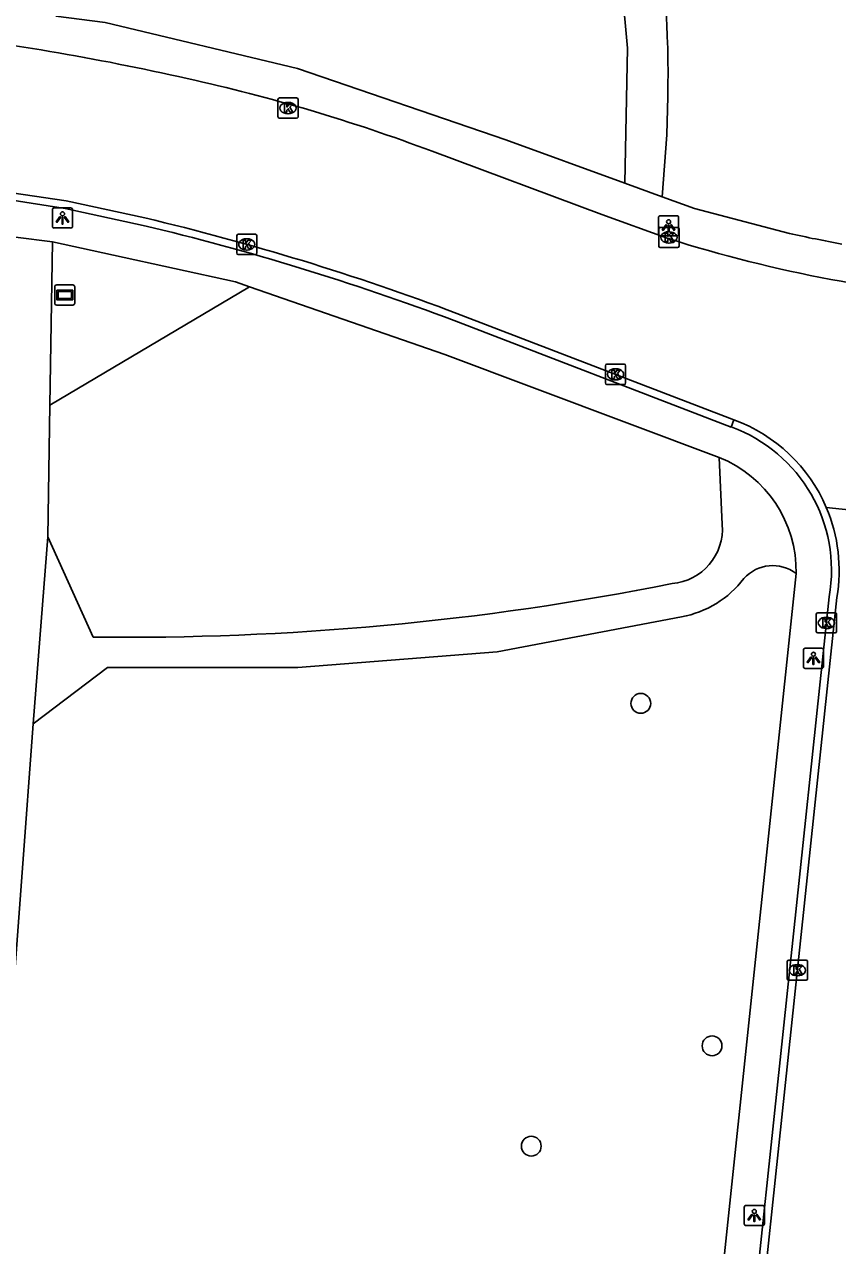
# Model space of a CAD drawing. Extents: x 162157 to 163165, y 378998 to 380775.
# Drawn here: x 162255 to 162295.3, y 380586.6 to 380647 of the extents above; entities that cross this region are included whole.
import ezdxf

# ---------------------------------------------------------------- set-up
doc = ezdxf.new("R2010")
doc.units = 0
for name, color, linetype in [('IMGEO_Boom', 7, 'Continuous'), ('IMGEO_Gemengd_bos', 7, 'Continuous'), ('IMGEO_Kolk', 7, 'Continuous'), ('IMGEO_Lichtpunt', 7, 'Continuous'), ('IMGEO_Rijbaan_lokaal_gesloten', 7, 'Continuous'), ('IMGEO_Rijbaan_lokaal_open', 7, 'Continuous'), ('IMGEO_Verklikker', 7, 'Continuous'), ('IMGEO_Voetpad_halfverhard', 7, 'Continuous'), ('IMGEO_Voetpad_open', 7, 'Continuous')]:
    doc.layers.add(name, color=color, linetype=linetype)

msp = doc.modelspace()

# ---------------------------------------------------------------- linework, layer by layer
at = {"layer": 'IMGEO_Boom'}
for centre in [(162285.532, 380613.387), (162289.058, 380596.455), (162280.113, 380591.494)]:
    msp.add_circle(centre, 0.489, dxfattribs=at)
at = {"layer": 'IMGEO_Gemengd_bos'}
msp.add_lwpolyline([(162256.302, 380628.128), (162266.173, 380633.985)], dxfattribs=at)
at = {"layer": 'IMGEO_Kolk'}
for p, q in [((162267.579, 380642.392), (162267.579, 380643.244)), ((162267.654, 380643.318), (162268.506, 380643.318)), ((162268.067, 380643.098), (162268.092, 380643.098)), ((162268.58, 380643.244), (162268.58, 380642.392)), ((162268.09, 380642.538), (162268.065, 380642.538)), ((162268.506, 380642.318), (162267.654, 380642.318)), ((162286.496, 380636.92), (162287.348, 380636.92)), ((162265.539, 380635.652), (162265.539, 380636.504)), ((162265.614, 380636.578), (162266.466, 380636.578)), ((162266.027, 380636.358), (162266.052, 380636.358)), ((162266.54, 380636.504), (162266.54, 380635.652)), ((162286.421, 380635.994), (162286.421, 380636.846)), ((162286.909, 380636.7), (162286.934, 380636.7)), ((162287.422, 380636.846), (162287.422, 380635.994)), ((162266.05, 380635.798), (162266.025, 380635.798)), ((162287.348, 380635.92), (162286.496, 380635.92)), ((162286.932, 380636.14), (162286.907, 380636.14)), ((162266.466, 380635.578), (162265.614, 380635.578)), ((162283.781, 380629.227), (162283.781, 380630.079)), ((162283.856, 380630.153), (162284.708, 380630.153)), ((162284.269, 380629.933), (162284.294, 380629.933)), ((162284.782, 380630.079), (162284.782, 380629.227)), ((162284.708, 380629.153), (162283.856, 380629.153)), ((162284.292, 380629.373), (162284.267, 380629.373)), ((162294.214, 380616.94), (162294.214, 380617.792)), ((162294.289, 380617.866), (162295.141, 380617.866)), ((162294.702, 380617.646), (162294.727, 380617.646)), ((162295.215, 380617.792), (162295.215, 380616.94)), ((162294.725, 380617.086), (162294.7, 380617.086)), ((162295.141, 380616.866), (162294.289, 380616.866)), ((162292.853, 380600.696), (162293.705, 380600.696)), ((162292.778, 380599.77), (162292.778, 380600.622)), ((162293.266, 380600.476), (162293.291, 380600.476)), ((162293.779, 380600.622), (162293.779, 380599.77)), ((162293.705, 380599.696), (162292.853, 380599.696)), ((162293.289, 380599.916), (162293.264, 380599.916))]:
    msp.add_line(p, q, dxfattribs=at)
for points in [[(162267.579, 380642.392), (162267.579, 380643.244)], [(162267.654, 380643.318), (162268.506, 380643.318)], [(162267.9, 380643.018), (162268.023, 380643.018), (162268.023, 380642.867), (162268.153, 380643.018), (162268.317, 380643.018), (162268.171, 380642.867), (162268.324, 380642.618), (162268.172, 380642.618), (162268.087, 380642.782), (162268.023, 380642.715), (162268.023, 380642.618), (162267.9, 380642.618), (162267.9, 380643.018)], [(162268.58, 380643.244), (162268.58, 380642.392)], [(162268.506, 380642.318), (162267.654, 380642.318)], [(162286.496, 380636.92), (162287.348, 380636.92)], [(162265.539, 380635.652), (162265.539, 380636.504)], [(162265.614, 380636.578), (162266.466, 380636.578)], [(162266.54, 380636.504), (162266.54, 380635.652)], [(162286.421, 380635.994), (162286.421, 380636.846)], [(162286.742, 380636.62), (162286.865, 380636.62), (162286.865, 380636.469), (162286.995, 380636.62), (162287.159, 380636.62), (162287.013, 380636.469), (162287.166, 380636.22), (162287.014, 380636.22), (162286.929, 380636.384), (162286.865, 380636.317), (162286.865, 380636.22), (162286.742, 380636.22), (162286.742, 380636.62)], [(162287.422, 380636.846), (162287.422, 380635.994)], [(162265.86, 380636.278), (162265.983, 380636.278), (162265.983, 380636.127), (162266.113, 380636.278), (162266.277, 380636.278), (162266.131, 380636.127), (162266.284, 380635.878), (162266.132, 380635.878), (162266.047, 380636.042), (162265.983, 380635.975), (162265.983, 380635.878), (162265.86, 380635.878), (162265.86, 380636.278)], [(162287.348, 380635.92), (162286.496, 380635.92)], [(162266.466, 380635.578), (162265.614, 380635.578)], [(162283.781, 380629.227), (162283.781, 380630.079)], [(162283.856, 380630.153), (162284.708, 380630.153)], [(162284.102, 380629.853), (162284.225, 380629.853), (162284.225, 380629.702), (162284.355, 380629.853), (162284.519, 380629.853), (162284.373, 380629.702), (162284.526, 380629.453), (162284.374, 380629.453), (162284.289, 380629.617), (162284.225, 380629.55), (162284.225, 380629.453), (162284.102, 380629.453), (162284.102, 380629.853)], [(162284.782, 380630.079), (162284.782, 380629.227)], [(162284.708, 380629.153), (162283.856, 380629.153)], [(162294.214, 380616.94), (162294.214, 380617.792)], [(162294.289, 380617.866), (162295.141, 380617.866)], [(162295.215, 380617.792), (162295.215, 380616.94)], [(162294.535, 380617.566), (162294.658, 380617.566), (162294.658, 380617.415), (162294.788, 380617.566), (162294.952, 380617.566), (162294.806, 380617.415), (162294.959, 380617.166), (162294.807, 380617.166), (162294.722, 380617.33), (162294.658, 380617.263), (162294.658, 380617.166), (162294.535, 380617.166), (162294.535, 380617.566)], [(162295.141, 380616.866), (162294.289, 380616.866)], [(162292.853, 380600.696), (162293.705, 380600.696)], [(162292.778, 380599.77), (162292.778, 380600.622)], [(162293.099, 380600.396), (162293.222, 380600.396), (162293.222, 380600.245), (162293.352, 380600.396), (162293.516, 380600.396), (162293.37, 380600.245), (162293.523, 380599.996), (162293.371, 380599.996), (162293.286, 380600.16), (162293.222, 380600.093), (162293.222, 380599.996), (162293.099, 380599.996), (162293.099, 380600.396)], [(162293.779, 380600.622), (162293.779, 380599.77)], [(162293.705, 380599.696), (162292.853, 380599.696)]]:
    msp.add_lwpolyline(points, dxfattribs=at)
for centre, start, end in [((162267.656, 380643.242), 91.55205, 178.44795), ((162267.656, 380643.242), 91.55205, 178.44795), ((162268.504, 380643.242), 1.55205, 88.44795), ((162268.504, 380643.242), 1.55205, 88.44795), ((162267.656, 380642.394), 181.55205, 268.44795), ((162267.656, 380642.394), 181.55205, 268.44795), ((162268.504, 380642.394), 271.55205, 358.44795), ((162268.504, 380642.394), 271.55205, 358.44795), ((162286.498, 380636.844), 91.55205, 178.44795), ((162286.498, 380636.844), 91.55205, 178.44795), ((162287.346, 380636.844), 1.55205, 88.44795), ((162287.346, 380636.844), 1.55205, 88.44795), ((162265.616, 380636.502), 91.55205, 178.44795), ((162265.616, 380636.502), 91.55205, 178.44795), ((162266.464, 380636.502), 1.55205, 88.44795), ((162266.464, 380636.502), 1.55205, 88.44795), ((162286.498, 380635.996), 181.55205, 268.44795), ((162286.498, 380635.996), 181.55205, 268.44795), ((162287.346, 380635.996), 271.55205, 358.44795), ((162287.346, 380635.996), 271.55205, 358.44795), ((162265.616, 380635.654), 181.55205, 268.44795), ((162265.616, 380635.654), 181.55205, 268.44795), ((162266.464, 380635.654), 271.55205, 358.44795), ((162266.464, 380635.654), 271.55205, 358.44795), ((162283.858, 380630.077), 91.55205, 178.44795), ((162283.858, 380630.077), 91.55205, 178.44795), ((162284.706, 380630.077), 1.55205, 88.44795), ((162284.706, 380630.077), 1.55205, 88.44795), ((162283.858, 380629.229), 181.55205, 268.44795), ((162283.858, 380629.229), 181.55205, 268.44795), ((162284.706, 380629.229), 271.55205, 358.44795), ((162284.706, 380629.229), 271.55205, 358.44795), ((162294.291, 380617.79), 91.55205, 178.44795), ((162294.291, 380617.79), 91.55205, 178.44795), ((162295.139, 380617.79), 1.55205, 88.44795), ((162295.139, 380617.79), 1.55205, 88.44795), ((162294.291, 380616.942), 181.55205, 268.44795), ((162294.291, 380616.942), 181.55205, 268.44795), ((162295.139, 380616.942), 271.55205, 358.44795), ((162295.139, 380616.942), 271.55205, 358.44795), ((162292.855, 380600.62), 91.55205, 178.44795), ((162292.855, 380600.62), 91.55205, 178.44795), ((162293.703, 380600.62), 1.55205, 88.44795), ((162293.703, 380600.62), 1.55205, 88.44795), ((162292.855, 380599.772), 181.55205, 268.44795), ((162292.855, 380599.772), 181.55205, 268.44795), ((162293.703, 380599.772), 271.55205, 358.44795), ((162293.703, 380599.772), 271.55205, 358.44795)]:
    msp.add_arc(centre, 0.0765, start, end, dxfattribs=at)
for centre, major_axis, ratio, start_param, end_param in [((162268.066, 380642.818), (-0.387, 0.002), 0.722429, 4.712389, 7.853982), ((162268.091, 380642.818), (-0.39, 0.002), 0.717154, 1.570796, 4.712389), ((162266.026, 380636.078), (-0.387, 0.002), 0.722429, 4.712389, 7.853982), ((162266.051, 380636.078), (-0.39, 0.002), 0.717154, 1.570796, 4.712389), ((162286.908, 380636.42), (-0.387, 0.002), 0.722429, 4.712389, 7.853982), ((162286.933, 380636.42), (-0.39, 0.002), 0.717154, 1.570796, 4.712389), ((162284.268, 380629.653), (-0.387, 0.002), 0.722429, 4.712389, 7.853982), ((162284.293, 380629.653), (-0.39, 0.002), 0.717154, 1.570796, 4.712389), ((162294.701, 380617.366), (-0.387, 0.002), 0.722429, 4.712389, 7.853982), ((162294.726, 380617.366), (-0.39, 0.002), 0.717154, 1.570796, 4.712389), ((162293.265, 380600.196), (-0.387, 0.002), 0.722429, 4.712389, 7.853982), ((162293.29, 380600.196), (-0.39, 0.002), 0.717154, 1.570796, 4.712389)]:
    msp.add_ellipse(centre, major_axis=major_axis, ratio=ratio, start_param=start_param, end_param=end_param, dxfattribs=at)
at = {"layer": 'IMGEO_Lichtpunt'}
for p, q in [((162256.424, 380637.789), (162256.424, 380636.982)), ((162256.424, 380637.789), (162256.424, 380636.982)), ((162257.326, 380637.884), (162256.518, 380637.884)), ((162257.326, 380637.884), (162256.518, 380637.884)), ((162257.42, 380636.982), (162257.42, 380637.789)), ((162257.42, 380636.982), (162257.42, 380637.789)), ((162287.31, 380637.493), (162286.502, 380637.493)), ((162287.31, 380637.493), (162286.502, 380637.493)), ((162256.518, 380636.888), (162257.326, 380636.888)), ((162256.518, 380636.888), (162257.326, 380636.888)), ((162286.408, 380637.398), (162286.408, 380636.591)), ((162286.408, 380637.398), (162286.408, 380636.591)), ((162287.404, 380636.591), (162287.404, 380637.398)), ((162287.404, 380636.591), (162287.404, 380637.398)), ((162286.502, 380636.497), (162287.31, 380636.497)), ((162286.502, 380636.497), (162287.31, 380636.497)), ((162293.574, 380616.018), (162293.574, 380615.211)), ((162293.574, 380616.018), (162293.574, 380615.211)), ((162294.476, 380616.113), (162293.668, 380616.113)), ((162294.476, 380616.113), (162293.668, 380616.113)), ((162294.57, 380615.211), (162294.57, 380616.018)), ((162294.57, 380615.211), (162294.57, 380616.018)), ((162293.668, 380615.117), (162294.476, 380615.117)), ((162293.668, 380615.117), (162294.476, 380615.117)), ((162290.648, 380588.47), (162290.648, 380587.663)), ((162290.648, 380588.47), (162290.648, 380587.663)), ((162291.55, 380588.565), (162290.742, 380588.565)), ((162291.55, 380588.565), (162290.742, 380588.565)), ((162291.644, 380587.663), (162291.644, 380588.47)), ((162291.644, 380587.663), (162291.644, 380588.47)), ((162290.742, 380587.569), (162291.55, 380587.569)), ((162290.742, 380587.569), (162291.55, 380587.569))]:
    msp.add_line(p, q, dxfattribs=at)
for points in [[(162256.798, 380637.453), (162256.837, 380637.425), (162256.649, 380637.163), (162256.611, 380637.19), (162256.798, 380637.453)], [(162256.9, 380637.405), (162256.947, 380637.405), (162256.947, 380637.083), (162256.9, 380637.083), (162256.9, 380637.405)], [(162257.01, 380637.425), (162257.048, 380637.452), (162257.235, 380637.19), (162257.196, 380637.162), (162257.01, 380637.425)], [(162286.782, 380637.062), (162286.821, 380637.034), (162286.633, 380636.772), (162286.595, 380636.799), (162286.782, 380637.062)], [(162286.884, 380637.014), (162286.931, 380637.014), (162286.931, 380636.692), (162286.884, 380636.692), (162286.884, 380637.014)], [(162286.994, 380637.034), (162287.032, 380637.061), (162287.219, 380636.799), (162287.18, 380636.771), (162286.994, 380637.034)], [(162293.948, 380615.682), (162293.987, 380615.654), (162293.799, 380615.392), (162293.761, 380615.419), (162293.948, 380615.682)], [(162294.05, 380615.634), (162294.097, 380615.634), (162294.097, 380615.312), (162294.05, 380615.312), (162294.05, 380615.634)], [(162294.16, 380615.654), (162294.198, 380615.681), (162294.385, 380615.419), (162294.346, 380615.391), (162294.16, 380615.654)], [(162291.022, 380588.134), (162291.061, 380588.106), (162290.873, 380587.844), (162290.835, 380587.871), (162291.022, 380588.134)], [(162291.124, 380588.086), (162291.171, 380588.086), (162291.171, 380587.764), (162291.124, 380587.764), (162291.124, 380588.086)], [(162291.234, 380588.106), (162291.272, 380588.133), (162291.459, 380587.871), (162291.42, 380587.843), (162291.234, 380588.106)]]:
    msp.add_lwpolyline(points, dxfattribs=at)
for centre in [(162256.923, 380637.587), (162286.907, 380637.196), (162294.073, 380615.816), (162291.147, 380588.268)]:
    msp.add_circle(centre, 0.0994, dxfattribs=at)
for centre, start, end in [((162256.518, 380637.789), 90, 180), ((162256.518, 380637.789), 90, 180), ((162257.326, 380637.789), 0, 90), ((162257.326, 380637.789), 0, 90), ((162286.502, 380637.398), 90, 180), ((162286.502, 380637.398), 90, 180), ((162287.31, 380637.398), 0, 90), ((162287.31, 380637.398), 0, 90), ((162256.518, 380636.982), 180, 270), ((162256.518, 380636.982), 180, 270), ((162257.326, 380636.982), 270, 0), ((162257.326, 380636.982), 270, 360), ((162286.502, 380636.591), 180, 270), ((162286.502, 380636.591), 180, 270), ((162287.31, 380636.591), 270, 0), ((162287.31, 380636.591), 270, 360), ((162293.668, 380616.018), 90, 180), ((162293.668, 380616.018), 90, 180), ((162294.476, 380616.018), 0, 90), ((162294.476, 380616.018), 0, 90), ((162293.668, 380615.211), 180, 270), ((162293.668, 380615.211), 180, 270), ((162294.476, 380615.211), 270, 0), ((162294.476, 380615.211), 270, 360), ((162290.742, 380588.47), 90, 180), ((162290.742, 380588.47), 90, 180), ((162291.55, 380588.47), 0, 90), ((162291.55, 380588.47), 0, 90), ((162290.742, 380587.663), 180, 270), ((162290.742, 380587.663), 180, 270), ((162291.55, 380587.663), 270, 0), ((162291.55, 380587.663), 270, 360)]:
    msp.add_arc(centre, 0.0946, start, end, dxfattribs=at)
at = {"layer": 'IMGEO_Rijbaan_lokaal_gesloten'}
for points in [[(162275.217, 380640.678), (162283.611, 380637.562), (162286.891, 380636.369)], [(162260.996, 380637.386), (162257.097, 380638.228), (162250.257, 380639.232), (162250.218, 380638.918)], [(162290.141, 380627.405), (162276.432, 380632.668)], [(162302.945, 380622.215), (162294.71, 380623.071)], [(162281.641, 380490.186), (162282.669, 380500), (162283.691, 380509.63), (162295.231, 380618.617)]]:
    msp.add_lwpolyline(points, dxfattribs=at)
for centre, radius, start, end in [((162235.77, 380523.71), 123.623, 77.23302, 83.6546), ((162243.954, 380557.561), 88.802, 69.38703, 77.55632), ((162231.738, 380514.052), 126.757, 69.35386, 76.65469), ((162307.22, 380700.224), 67.013, 252.34085, 266.53125), ((162287.412, 380619.953), 7.936, 23.13545, 69.88856), ((162287.419, 380619.961), 7.926, 350.24002, 23.10351)]:
    msp.add_arc(centre, radius, start, end, dxfattribs=at)
at = {"layer": 'IMGEO_Rijbaan_lokaal_open'}
for points in [[(162250.218, 380638.918), (162257.05, 380637.851), (162260.911, 380637.016)], [(162276.296, 380632.313), (162290.007, 380627.049)], [(162290.007, 380627.049), (162290.141, 380627.405)], [(162294.853, 380618.658), (162282.29, 380500), (162281.985, 380496.996)]]:
    msp.add_lwpolyline(points, dxfattribs=at)
for centre, radius, start, end in [((162231.36, 380512.829), 127.655, 69.38951, 76.61503), ((162287.416, 380619.958), 7.55, 350.08746, 69.92743)]:
    msp.add_arc(centre, radius, start, end, dxfattribs=at)
at = {"layer": 'IMGEO_Verklikker'}
for p, q in [((162256.537, 380633.175), (162256.537, 380633.975)), ((162256.537, 380633.975), (162256.537, 380633.175)), ((162256.637, 380634.075), (162257.427, 380634.075)), ((162257.427, 380634.075), (162256.637, 380634.075)), ((162257.527, 380633.975), (162257.527, 380633.175)), ((162257.527, 380633.175), (162257.527, 380633.975)), ((162257.427, 380633.075), (162256.637, 380633.075)), ((162256.637, 380633.075), (162257.427, 380633.075))]:
    msp.add_line(p, q, dxfattribs=at)
for points in [[(162256.638, 380633.807), (162257.426, 380633.807), (162257.426, 380633.343), (162256.638, 380633.343), (162256.638, 380633.807)], [(162256.703, 380633.742), (162256.703, 380633.408), (162257.361, 380633.408), (162257.361, 380633.742), (162256.703, 380633.742)]]:
    msp.add_lwpolyline(points, dxfattribs=at)
for centre, start, end in [((162256.637, 380633.975), 90, 180), ((162256.637, 380633.975), 90, 180), ((162257.427, 380633.975), 0, 90), ((162257.427, 380633.975), 360, 90), ((162256.637, 380633.175), 180, 270), ((162256.637, 380633.175), 180, 270), ((162257.427, 380633.175), 270, 0), ((162257.427, 380633.175), 270, 0)]:
    msp.add_arc(centre, 0.1, start, end, dxfattribs=at)
at = {"layer": 'IMGEO_Voetpad_halfverhard'}
for points in [[(162283.882, 380654.161), (162284.37, 380651.376), (162284.868, 380645.77), (162284.739, 380639.104)], [(162286.587, 380638.428), (162286.824, 380641.498), (162286.866, 380643.388)], [(162256.302, 380628.128), (162256.435, 380636.205)], [(162256.194, 380621.615), (162256.302, 380628.128)], [(162289.563, 380622.229), (162289.41, 380625.549)], [(162255.478, 380612.381), (162256.194, 380621.615)], [(162256.194, 380621.615), (162258.433, 380616.664)], [(162255.478, 380612.381), (162259.146, 380615.166), (162268.567, 380615.161), (162278.42, 380615.932), (162287.548, 380617.667)], [(162257.522, 380535.546), (162254.236, 380547.456), (162253.239, 380555.266), (162253.137, 380572.056), (162253.846, 380590.319), (162255.478, 380612.381)]]:
    msp.add_lwpolyline(points, dxfattribs=at)
for centre, radius, start, end in [((162238.724, 380644.494), 48.155, 358.68385, 9.95277), ((162286.837, 380622.028), 2.734, 275.04548, 4.21179), ((162292.057, 380618.274), 1.922, 52.83288, 137.85955), ((162286.668, 380622.554), 4.966, 280.20562, 322.95962), ((162260.173, 380754.449), 137.796, 269.27655, 281.2591)]:
    msp.add_arc(centre, radius, start, end, dxfattribs=at)
at = {"layer": 'IMGEO_Voetpad_open'}
for points in [[(162284.739, 380639.104), (162278.855, 380641.254), (162268.543, 380644.781), (162259.036, 380647.044), (162256.6, 380647.368)], [(162284.739, 380639.104), (162286.587, 380638.428)], [(162286.587, 380638.428), (162288.183, 380637.845), (162292.888, 380636.615)], [(162256.435, 380636.205), (162254.598, 380636.43)], [(162256.435, 380636.205), (162265.48, 380634.225), (162266.173, 380633.985)], [(162266.173, 380633.985), (162275.842, 380630.638), (162289.41, 380625.549)], [(162293.218, 380619.805), (162283.978, 380532.196)]]:
    msp.add_lwpolyline(points, dxfattribs=at)
for centre, radius, start, end in [((162308.715, 380708.75), 73.851, 257.62463, 259.67027), ((162287.132, 380619.904), 6.087, 359.06569, 68.0193)]:
    msp.add_arc(centre, radius, start, end, dxfattribs=at)

doc.saveas('drawing.dxf')
